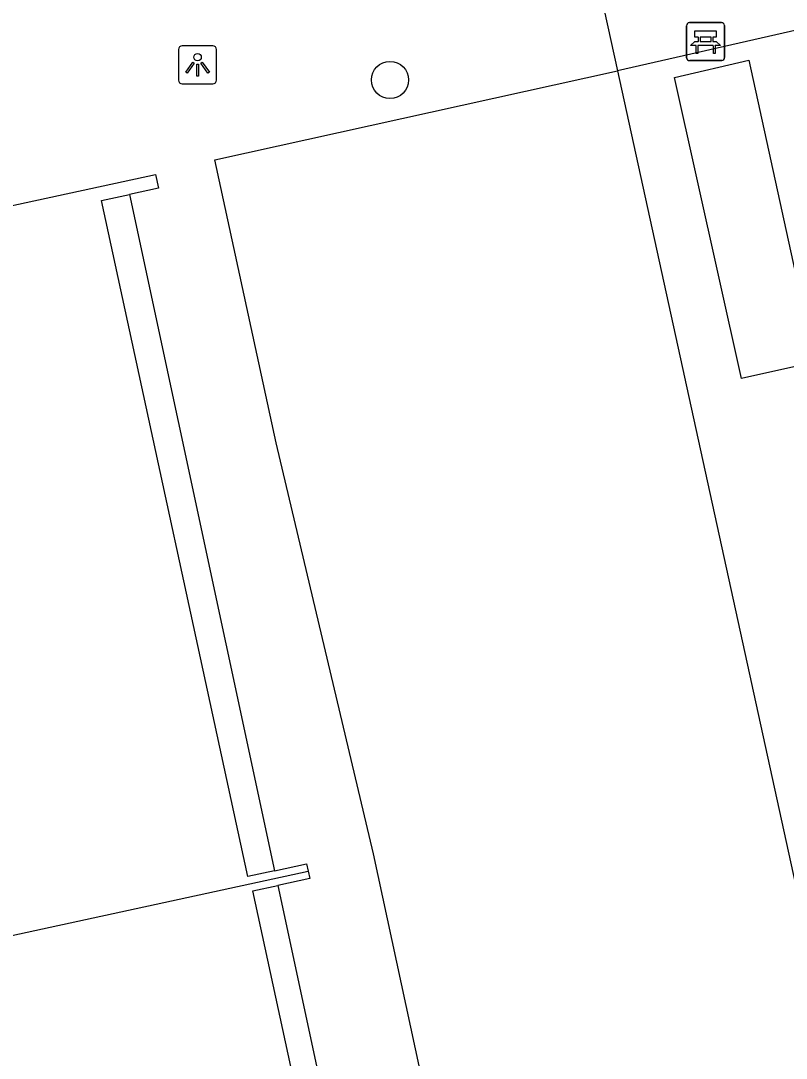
# Model space of a CAD drawing. Extents: x 160037 to 160839, y 385326 to 386441.
# Drawn here: x 160623.41 to 160643.55, y 386125.65 to 386152.97 of the extents above; entities that cross this region are included whole.
import ezdxf

# ---------------------------------------------------------------- set-up
doc = ezdxf.new("R2010")
doc.units = 0
for name, color, linetype in [('IMGEO_Bank', 7, 'Continuous'), ('IMGEO_Boom', 7, 'Continuous'), ('IMGEO_Lichtpunt', 7, 'Continuous'), ('IMGEO_Pand', 7, 'Continuous'), ('IMGEO_Voetpad_halfverhard', 7, 'Continuous'), ('IMGEO_Voetpad_open', 7, 'Continuous')]:
    doc.layers.add(name, color=color, linetype=linetype)

msp = doc.modelspace()

# ---------------------------------------------------------------- linework, layer by layer
at = {"layer": 'IMGEO_Bank'}
for p, q in [((160640.932, 386151.997), (160640.932, 386152.838)), ((160640.932, 386152.838), (160640.932, 386151.997)), ((160641.007, 386152.922), (160641.848, 386152.922)), ((160641.848, 386152.922), (160641.007, 386152.922)), ((160641.932, 386152.847), (160641.932, 386152.006)), ((160641.932, 386152.006), (160641.932, 386152.847)), ((160641.241, 386152.428), (160641.241, 386152.534)), ((160641.285, 386152.534), (160641.285, 386152.428)), ((160641.573, 386152.54), (160641.291, 386152.54)), ((160641.579, 386152.428), (160641.579, 386152.534)), ((160641.623, 386152.534), (160641.623, 386152.428)), ((160641.629, 386152.32), (160641.236, 386152.32)), ((160641.291, 386152.422), (160641.573, 386152.422)), ((160641.857, 386151.922), (160641.016, 386151.922)), ((160641.016, 386151.922), (160641.857, 386151.922))]:
    msp.add_line(p, q, dxfattribs=at)
for points in [[(160641.235, 386152.54), (160641.149, 386152.54), (160641.149, 386152.701), (160641.712, 386152.701), (160641.712, 386152.54), (160641.629, 386152.54)], [(160641.179, 386152.32), (160641.037, 386152.32), (160641.149, 386152.422), (160641.235, 386152.422)], [(160641.229, 386152.313), (160641.229, 386152.106), (160641.186, 386152.106), (160641.186, 386152.313)], [(160641.629, 386152.422), (160641.712, 386152.422), (160641.824, 386152.32), (160641.685, 386152.32)], [(160641.679, 386152.313), (160641.679, 386152.106), (160641.635, 386152.106), (160641.635, 386152.313)]]:
    msp.add_lwpolyline(points, dxfattribs=at)
for centre, radius, start, end in [((160641.01, 386152.844), 0.0779, 92.4484, 184.2845), ((160641.01, 386152.844), 0.0779, 92.4484, 184.2845), ((160641.854, 386152.844), 0.0779, 2.4484, 94.2845), ((160641.854, 386152.844), 0.0779, 2.4484, 94.2845), ((160641.234, 386152.533), 0.00671, 2.8957, 87.1043), ((160641.291, 386152.533), 0.00671, 92.8957, 177.1043), ((160641.573, 386152.533), 0.00671, 2.8957, 87.1043), ((160641.63, 386152.533), 0.00671, 92.8957, 177.1043), ((160641.179, 386152.313), 0.00671, 2.8957, 87.1043), ((160641.236, 386152.313), 0.00671, 92.8957, 177.1043), ((160641.234, 386152.429), 0.00671, 272.8957, 357.1043), ((160641.291, 386152.429), 0.00671, 182.8957, 267.1043), ((160641.573, 386152.429), 0.00671, 272.8957, 357.1043), ((160641.63, 386152.429), 0.00671, 182.8957, 267.1043), ((160641.628, 386152.313), 0.00671, 2.8957, 87.1043), ((160641.685, 386152.313), 0.00671, 92.8957, 177.1043), ((160641.01, 386152), 0.0779, 182.4484, 274.2845), ((160641.01, 386152), 0.0779, 182.4484, 274.2845), ((160641.854, 386152), 0.0779, 272.4484, 4.2845), ((160641.854, 386152), 0.0779, 272.4484, 4.2845)]:
    msp.add_arc(centre, radius, start, end, dxfattribs=at)
at = {"layer": 'IMGEO_Boom'}
msp.add_circle((160633.127, 386151.412), 0.489, dxfattribs=at)
at = {"layer": 'IMGEO_Lichtpunt'}
for p, q in [((160628.467, 386152.309), (160627.659, 386152.309)), ((160628.467, 386152.309), (160627.659, 386152.309)), ((160627.565, 386152.214), (160627.565, 386151.407)), ((160627.565, 386152.214), (160627.565, 386151.407)), ((160628.561, 386151.407), (160628.561, 386152.214)), ((160628.561, 386151.407), (160628.561, 386152.214)), ((160627.659, 386151.313), (160628.467, 386151.313)), ((160627.659, 386151.313), (160628.467, 386151.313))]:
    msp.add_line(p, q, dxfattribs=at)
for points in [[(160627.939, 386151.878), (160627.978, 386151.85), (160627.79, 386151.588), (160627.752, 386151.615), (160627.939, 386151.878)], [(160628.041, 386151.83), (160628.088, 386151.83), (160628.088, 386151.508), (160628.041, 386151.508), (160628.041, 386151.83)], [(160628.151, 386151.85), (160628.189, 386151.877), (160628.376, 386151.615), (160628.337, 386151.587), (160628.151, 386151.85)]]:
    msp.add_lwpolyline(points, dxfattribs=at)
msp.add_circle((160628.064, 386152.012), 0.0994, dxfattribs=at)
for centre, start, end in [((160627.659, 386152.214), 90, 180), ((160627.659, 386152.214), 90, 180), ((160628.467, 386152.214), 0, 90), ((160628.467, 386152.214), 0, 90), ((160627.659, 386151.407), 180, 270), ((160627.659, 386151.407), 180, 270), ((160628.467, 386151.407), 270, 0), ((160628.467, 386151.407), 270, 360)]:
    msp.add_arc(centre, 0.0946, start, end, dxfattribs=at)
at = {"layer": 'IMGEO_Pand'}
for points in [[(160617.119, 386142.384), (160616.213, 386146.596), (160626.958, 386148.918), (160627.035, 386148.561), (160626.278, 386148.398)], [(160630.091, 386130.592), (160629.383, 386130.439), (160625.537, 386148.238), (160626.278, 386148.398)], [(160630.091, 386130.592), (160630.932, 386130.774), (160630.974, 386130.58)], [(160620.177, 386128.239), (160630.974, 386130.58)], [(160630.974, 386130.58), (160631.016, 386130.386), (160630.173, 386130.204)], [(160633.927, 386112.672), (160633.306, 386112.538), (160629.519, 386130.063), (160630.173, 386130.204)]]:
    msp.add_lwpolyline(points, dxfattribs=at)
at = {"layer": 'IMGEO_Voetpad_halfverhard'}
for points in [[(160642.377, 386143.547), (160640.612, 386151.474), (160642.566, 386151.929), (160644.303, 386143.977), (160642.377, 386143.547)], [(160639.117, 386151.654), (160654.916, 386079.348)]]:
    msp.add_lwpolyline(points, dxfattribs=at)
at = {"layer": 'IMGEO_Voetpad_open'}
for points in [[(160638.047, 386156.535), (160639.117, 386151.654)], [(160643.86, 386152.729), (160639.117, 386151.654)], [(160654.916, 386079.348), (160644.316, 386077.041), (160632.697, 386131.034), (160630.133, 386141.856), (160628.523, 386149.305), (160639.117, 386151.654)], [(160626.278, 386148.398), (160630.091, 386130.592)], [(160630.173, 386130.204), (160633.927, 386112.672)]]:
    msp.add_lwpolyline(points, dxfattribs=at)

doc.saveas('drawing.dxf')
